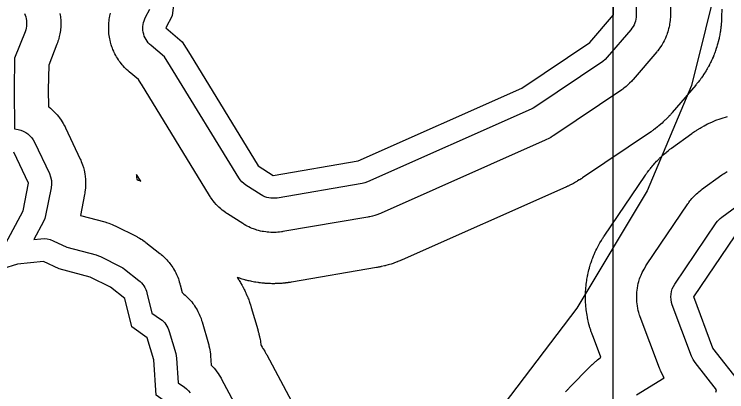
# Model space of a CAD drawing. Extents: x 1473865 to 1648260, y 639067 to 773536.
# Drawn here: x 1508582 to 1510919, y 647799 to 649038 of the extents above; entities that cross this region are included whole.
import ezdxf

# ---------------------------------------------------------------- set-up
doc = ezdxf.new("R2010")
doc.units = 0
for name, color, linetype in [('Exist Boundary Political City Limit New', 7, 'Continuous'), ('Exist Hydrographic Buffer Line', 7, 'Continuous'), ('Exist Hydrographic Lake Shore', 7, 'Continuous'), ('Map Preparation Boundary City Limit Buffer Line', 7, 'Continuous'), ('Map Preparation Inset Cut Line', 7, 'Continuous')]:
    doc.layers.add(name, color=color, linetype=linetype)

msp = doc.modelspace()

# ---------------------------------------------------------------- linework, layer by layer
at = {"layer": 'Exist Boundary Political City Limit New'}
msp.add_lwpolyline([(1510894.9, 649175.1), (1510802.6, 648803.8), (1510657.5, 648458.1), (1510426.5, 648073.9), (1510057.1, 647587.4), (1509813, 647318.5), (1509694.2, 647152), (1509582.1, 646927.9), (1509555.8, 646838.3), (1509497.9, 646493.1), (1509517.8, 646064.1), (1509570.5, 645718.4), (1509728.9, 645212.7)], dxfattribs=at)
at = {"layer": 'Exist Hydrographic Buffer Line'}
for points in [[(1510624.5, 649226.3), (1510621.9, 649034.7), (1510621.5, 649028.2), (1510620.6, 649021.8), (1510619.1, 649015.5), (1510617.1, 649009.3), (1510614.5, 649003.4), (1510611.5, 648997.6), (1510607.9, 648992.2), (1510604, 648987.1), (1510527, 648896.7), (1510519.8, 648889.4), (1510511.8, 648883.2), (1510289, 648733), (1510283.4, 648729.5), (1510277.5, 648726.6), (1509740.5, 648488), (1509731.8, 648484.7), (1509722.7, 648482.6), (1509444.6, 648434.9), (1509437.8, 648434.1), (1509430.9, 648433.9), (1509424, 648434.3), (1509417.1, 648435.3), (1509410.4, 648437), (1509403.9, 648439.3), (1509397.6, 648442.2), (1509391.7, 648445.6), (1509342.1, 648477.2), (1509335.2, 648482.2), (1509328.9, 648487.9), (1509323.2, 648494.3), (1509318.4, 648501.3), (1509094.8, 648866.4), (1509094.6, 648866.7), (1509094.5, 648866.9), (1509075.6, 648898.2), (1509031.1, 648935.3), (1509026.3, 648939.6), (1509021.9, 648944.4), (1509018, 648949.4), (1509014.5, 648954.8), (1509011.5, 648960.5), (1509008.9, 648966.4), (1509006.9, 648972.5), (1509005.4, 648978.7), (1509004.5, 648985.1), (1509004.1, 648991.5), (1509004.2, 648997.9), (1509004.9, 649004.3), (1509006.2, 649010.6), (1509007.9, 649016.7), (1509010.2, 649022.7), (1509013, 649028.5), (1509027.3, 649055)], [(1510736.1, 649192.6), (1510733.8, 649033.1), (1510733.8, 649030.7), (1510733.7, 649028.3), (1510733.3, 649021.8), (1510732.9, 649017), (1510732.3, 649012.2), (1510731.4, 649005.8), (1510730.6, 649001), (1510729.6, 648996.2), (1510728.1, 648989.9), (1510726.9, 648985.2), (1510725.5, 648980.6), (1510723.5, 648974.5), (1510721.9, 648969.9), (1510720.1, 648965.4), (1510717.5, 648959.4), (1510715.5, 648955), (1510713.4, 648950.7), (1510710.3, 648945), (1510708, 648940.8), (1510705.4, 648936.6), (1510701.9, 648931.2), (1510699.1, 648927.2), (1510696.3, 648923.3), (1510692.3, 648918.2), (1510690.8, 648916.3), (1510689.2, 648914.5), (1510612.2, 648824.1), (1510609.7, 648821.2), (1510607.1, 648818.5), (1510600, 648811.2), (1510594.5, 648805.9), (1510588.6, 648801), (1510580.6, 648794.8), (1510577.5, 648792.5), (1510574.4, 648790.3), (1510351.6, 648640.1), (1510349.6, 648638.8), (1510347.5, 648637.5), (1510341.9, 648634), (1510337.7, 648631.6), (1510333.3, 648629.3), (1510327.5, 648626.4), (1510325.3, 648625.3), (1510323, 648624.3), (1509786, 648385.6), (1509782.8, 648384.3), (1509779.6, 648383), (1509770.8, 648379.8), (1509764.2, 648377.6), (1509757.5, 648375.7), (1509748.5, 648373.6), (1509745.1, 648372.9), (1509741.6, 648372.2), (1509463.5, 648324.6), (1509461, 648324.2), (1509458.4, 648323.8), (1509451.6, 648323), (1509446.4, 648322.4), (1509441.3, 648322.2), (1509434.4, 648321.9), (1509429.2, 648321.9), (1509424.1, 648322.1), (1509417.2, 648322.5), (1509412, 648322.9), (1509406.9, 648323.6), (1509400.1, 648324.6), (1509395, 648325.6), (1509390, 648326.7), (1509383.3, 648328.4), (1509378.3, 648329.7), (1509373.4, 648331.3), (1509366.9, 648333.6), (1509362.1, 648335.4), (1509357.3, 648337.4), (1509351.1, 648340.3), (1509346.4, 648342.6), (1509341.9, 648345), (1509335.9, 648348.5), (1509333.7, 648349.8), (1509331.5, 648351.1), (1509281.9, 648382.7), (1509279.2, 648384.5), (1509276.6, 648386.3), (1509269.7, 648391.3), (1509264.7, 648395.1), (1509259.9, 648399.3), (1509253.6, 648405), (1509249, 648409.4), (1509244.6, 648414.1), (1509239, 648420.5), (1509235, 648425.4), (1509231.2, 648430.5), (1509226.4, 648437.5), (1509224.6, 648440.1), (1509222.9, 648442.8), (1508999.3, 648808), (1508999.2, 648808), (1508999.2, 648808.1), (1508999, 648808.4), (1508998.9, 648808.5), (1508998.8, 648808.7), (1508998.7, 648808.9), (1508998.6, 648809), (1508998.6, 648809.1), (1508989.5, 648824.2), (1508959.4, 648849.3), (1508957.5, 648850.8), (1508955.7, 648852.4), (1508951, 648856.8), (1508947.5, 648860), (1508944.2, 648863.5), (1508939.8, 648868.2), (1508936.6, 648871.8), (1508933.6, 648875.5), (1508929.7, 648880.6), (1508926.8, 648884.4), (1508924.1, 648888.4), (1508920.6, 648893.8), (1508918.1, 648897.8), (1508915.7, 648902), (1508912.7, 648907.7), (1508910.5, 648912), (1508908.5, 648916.3), (1508906, 648922.2), (1508904.2, 648926.7), (1508902.6, 648931.2), (1508900.6, 648937.3), (1508899.2, 648941.9), (1508898, 648946.5), (1508896.5, 648952.7), (1508895.5, 648957.4), (1508894.7, 648962.2), (1508893.7, 648968.5), (1508893.1, 648973.3), (1508892.7, 648978), (1508892.3, 648984.4), (1508892.1, 648989.2), (1508892.1, 648994), (1508892.3, 649000.5), (1508892.5, 649005.2), (1508892.9, 649010), (1508893.6, 649016.4), (1508894.2, 649021.2), (1508895, 649025.9), (1508896.3, 649032.2), (1508897.3, 649036.9), (1508898.5, 649041.5)], [(1510902.2, 649054.5), (1510901.8, 649030.8), (1510901.8, 649029.9), (1510901.8, 649028.9), (1510901.7, 649026.5), (1510901.7, 649024.7), (1510901.6, 649022.9), (1510901.5, 649020.5), (1510901.4, 649019.6), (1510901.4, 649018.7), (1510901, 649012.2), (1510900.9, 649010.4), (1510900.8, 649008.6), (1510900.4, 649003.7), (1510900.1, 649000.1), (1510899.7, 648996.5), (1510899.1, 648991.7), (1510898.9, 648989.9), (1510898.6, 648988.1), (1510897.7, 648981.7), (1510897.4, 648979.9), (1510897.1, 648978.1), (1510896.3, 648973.3), (1510895.7, 648969.8), (1510895, 648966.2), (1510894, 648961.5), (1510893.6, 648959.7), (1510893.2, 648957.9), (1510891.7, 648951.6), (1510891.3, 648949.8), (1510890.8, 648948.1), (1510889.6, 648943.4), (1510888.7, 648939.9), (1510887.7, 648936.4), (1510886.3, 648931.8), (1510885.7, 648930), (1510885.2, 648928.3), (1510883.1, 648922.2), (1510882.6, 648920.4), (1510882, 648918.7), (1510880.4, 648914.1), (1510879.1, 648910.7), (1510877.8, 648907.3), (1510876, 648902.9), (1510875.3, 648901.2), (1510874.6, 648899.5), (1510872.1, 648893.5), (1510871.4, 648891.9), (1510870.6, 648890.2), (1510868.6, 648885.8), (1510867.1, 648882.5), (1510865.5, 648879.3), (1510863.3, 648874.9), (1510862.5, 648873.3), (1510861.6, 648871.7), (1510858.6, 648866), (1510857.7, 648864.4), (1510856.8, 648862.8), (1510854.5, 648858.6), (1510852.7, 648855.4), (1510850.8, 648852.3), (1510848.2, 648848.2), (1510847.3, 648846.7), (1510846.3, 648845.1), (1510842.8, 648839.7), (1510841.8, 648838.2), (1510840.8, 648836.7), (1510838, 648832.7), (1510836, 648829.7), (1510833.8, 648826.8), (1510830.9, 648822.9), (1510829.8, 648821.4), (1510828.7, 648820), (1510824.7, 648814.9), (1510824.2, 648814.2), (1510823.6, 648813.5), (1510822.1, 648811.6), (1510821, 648810.2), (1510819.8, 648808.8), (1510818.3, 648806.9), (1510817.7, 648806.2), (1510817.1, 648805.5), (1510740.1, 648715.1), (1510739.2, 648714), (1510738.2, 648713), (1510735.7, 648710.1), (1510733.8, 648708), (1510731.9, 648705.9), (1510729.2, 648703.1), (1510728.3, 648702.1), (1510727.3, 648701.1), (1510720.1, 648693.8), (1510718.1, 648691.7), (1510716.1, 648689.8), (1510710.6, 648684.5), (1510706.4, 648680.6), (1510702.1, 648676.9), (1510696.2, 648672), (1510694, 648670.2), (1510691.8, 648668.4), (1510683.7, 648662.2), (1510682.6, 648661.3), (1510681.5, 648660.4), (1510678.4, 648658.1), (1510676.1, 648656.4), (1510673.8, 648654.8), (1510670.7, 648652.6), (1510669.5, 648651.8), (1510668.3, 648651), (1510445.5, 648500.8), (1510444.8, 648500.3), (1510444, 648499.8), (1510442, 648498.4), (1510440.4, 648497.4), (1510438.9, 648496.5), (1510436.8, 648495.1), (1510436, 648494.7), (1510435.2, 648494.2), (1510429.6, 648490.8), (1510428.1, 648489.8), (1510426.5, 648488.9), (1510422.2, 648486.4), (1510419, 648484.6), (1510415.8, 648482.8), (1510411.5, 648480.6), (1510409.8, 648479.7), (1510408.2, 648478.9), (1510402.3, 648476), (1510401.5, 648475.6), (1510400.7, 648475.2), (1510398.5, 648474.1), (1510396.8, 648473.3), (1510395.1, 648472.5), (1510392.9, 648471.5), (1510392.1, 648471.1), (1510391.2, 648470.7), (1509854.2, 648232.1), (1509853, 648231.6), (1509851.8, 648231.1), (1509848.6, 648229.7), (1509846.2, 648228.7), (1509843.8, 648227.7), (1509840.5, 648226.5), (1509839.3, 648226), (1509838.1, 648225.6), (1509829.4, 648222.3), (1509826.9, 648221.4), (1509824.5, 648220.6), (1509817.9, 648218.3), (1509812.9, 648216.8), (1509807.9, 648215.3), (1509801.2, 648213.5), (1509798.7, 648212.9), (1509796.1, 648212.2), (1509787.1, 648210.1), (1509785.8, 648209.8), (1509784.5, 648209.5), (1509781.1, 648208.8), (1509778.6, 648208.2), (1509776, 648207.7), (1509772.6, 648207.1), (1509771.3, 648206.9), (1509770, 648206.6), (1509491.9, 648159), (1509490.9, 648158.8), (1509490, 648158.7), (1509487.4, 648158.2), (1509485.5, 648158), (1509483.6, 648157.7), (1509481.1, 648157.3), (1509480.1, 648157.2), (1509479.1, 648157.1), (1509472.3, 648156.2), (1509470.4, 648156), (1509468.5, 648155.8), (1509463.3, 648155.3), (1509459.5, 648154.9), (1509455.6, 648154.7), (1509450.5, 648154.4), (1509448.5, 648154.3), (1509446.6, 648154.2), (1509439.7, 648154), (1509437.8, 648154), (1509435.8, 648153.9), (1509430.7, 648153.9), (1509426.8, 648153.9), (1509422.9, 648154), (1509417.8, 648154.2), (1509415.8, 648154.3), (1509413.9, 648154.4), (1509407, 648154.8), (1509405.1, 648154.9), (1509403.2, 648155.1), (1509398, 648155.5), (1509394.2, 648155.9), (1509390.3, 648156.3), (1509385.2, 648157), (1509383.3, 648157.3), (1509381.4, 648157.6), (1509374.6, 648158.6), (1509372.7, 648158.9), (1509370.7, 648159.2), (1509365.7, 648160.1), (1509361.9, 648160.9), (1509358.1, 648161.7), (1509353.1, 648162.8), (1509351.2, 648163.2), (1509349.3, 648163.7), (1509342.6, 648165.4), (1509340.7, 648165.8), (1509338.8, 648166.3), (1509333.9, 648167.7), (1509330.2, 648168.8), (1509326.5, 648169.9), (1509321.6, 648171.5), (1509319.7, 648172.1), (1509317.9, 648172.8), (1509313.4, 648174.3), (1509314.3, 648173), (1509317.8, 648167.7), (1509318.7, 648166.2), (1509319.6, 648164.7), (1509322.1, 648160.7), (1509324, 648157.7), (1509325.7, 648154.6), (1509328.1, 648150.6), (1509328.9, 648149), (1509329.8, 648147.5), (1509332.8, 648141.9), (1509333.6, 648140.4), (1509334.4, 648138.8), (1509336.5, 648134.6), (1509338.1, 648131.4), (1509339.6, 648128.2), (1509341.6, 648124), (1509342.3, 648122.4), (1509343, 648120.8), (1509345.5, 648115), (1509346.2, 648113.3), (1509346.9, 648111.7), (1509348.7, 648107.4), (1509350, 648104.1), (1509351.2, 648100.8), (1509352.8, 648096.4), (1509353.4, 648094.7), (1509354, 648093), (1509356, 648087.1), (1509356.3, 648086.2), (1509356.6, 648085.4), (1509357.3, 648083.1), (1509357.8, 648081.5), (1509358.4, 648079.8), (1509359, 648077.5), (1509359.3, 648076.7), (1509359.5, 648075.8), (1509380.7, 648003.4), (1509381, 648002.3), (1509381.3, 648001.3), (1509382.1, 647998.3), (1509382.7, 647996.1), (1509383.2, 647993.9), (1509384, 647991), (1509384.2, 647989.9), (1509384.5, 647988.8), (1509386.3, 647980.9), (1509386.8, 647978.7), (1509387.3, 647976.5), (1509388.5, 647970.6), (1509389.4, 647966.1), (1509390.1, 647961.6), (1509391, 647955.6), (1509391.3, 647953.4), (1509391.6, 647951.5), (1509391.9, 647951.1), (1509395.4, 647945.7), (1509396.7, 647943.6), (1509398, 647941.6), (1509402.5, 647934.2), (1509403.1, 647933.1), (1509403.7, 647932.1), (1509405.4, 647929.3), (1509406.6, 647927.2), (1509407.8, 647925.1), (1509409.3, 647922.3), (1509409.9, 647921.2), (1509410.5, 647920.1), (1509491, 647769)], [(1508615.8, 649040.5), (1508618.2, 649034.8), (1508620.2, 649029), (1508621.7, 649023), (1508622.7, 649016.9), (1508623.1, 649010.8), (1508623.1, 649004.6), (1508622.6, 648998.4), (1508621.5, 648992.3), (1508620, 648986.4), (1508618, 648980.5), (1508583.7, 648893.6), (1508581.8, 648790.5), (1508583.6, 648661.6), (1508595.2, 648659.4), (1508603.8, 648657.3), (1508612.1, 648654.2), (1508619.9, 648650.1), (1508627.2, 648645.1), (1508633.9, 648639.2), (1508639.9, 648632.7), (1508645, 648625.4), (1508649.2, 648617.7), (1508697.5, 648515.1), (1508701.7, 648503.9), (1508704.1, 648492.2), (1508704.6, 648480.3), (1508703.2, 648468.5), (1508685.1, 648378), (1508682.2, 648367.6), (1508677.9, 648357.7), (1508646.8, 648298.9), (1508669.9, 648301.4), (1508680.1, 648301.8), (1508690.3, 648300.7), (1508700.3, 648298.4), (1508709.8, 648294.6), (1508754.9, 648273.4), (1508850.9, 648248), (1508858.2, 648245.7), (1508865.3, 648242.6), (1508931.6, 648209.4), (1508938.2, 648205.7), (1508944.4, 648201.3), (1508991.1, 648164.7), (1508995.8, 648160.7), (1509000.2, 648156.2), (1509004.2, 648151.4), (1509007.8, 648146.3), (1509011, 648140.9), (1509013.7, 648135.3), (1509015.9, 648129.5), (1509017.6, 648123.5), (1509033.7, 648057.7), (1509062, 648037.7), (1509067, 648033.9), (1509071.6, 648029.6), (1509075.9, 648025), (1509079.8, 648020), (1509083.2, 648014.7), (1509086.2, 648009.2), (1509088.7, 648003.4), (1509090.7, 647997.4), (1509111.9, 647925), (1509113.7, 647917.1), (1509114.7, 647909.1), (1509120.1, 647829), (1509140.7, 647814.3), (1509147.5, 647808.9), (1509153.5, 647802.7), (1509158.9, 647795.9)], [(1508732.3, 649040.8), (1508733.2, 649034.7), (1508733.9, 649030.2), (1508734.3, 649025.6), (1508734.8, 649019.4), (1508735.1, 649014.8), (1508735.1, 649010.2), (1508735.1, 649004), (1508735, 648999.4), (1508734.7, 648994.8), (1508734.1, 648988.7), (1508733.7, 648984.1), (1508733, 648979.5), (1508731.9, 648973.5), (1508731.1, 648968.9), (1508730, 648964.4), (1508728.5, 648958.5), (1508727.2, 648954), (1508725.8, 648949.6), (1508723.8, 648943.8), (1508723, 648941.6), (1508722.2, 648939.5), (1508695.3, 648871.3), (1508693.8, 648790.3), (1508694.6, 648734.5), (1508695.7, 648733.7), (1508700.9, 648729.5), (1508707.5, 648723.6), (1508712.4, 648719.2), (1508717, 648714.4), (1508722.9, 648707.8), (1508727.2, 648702.8), (1508731.2, 648697.5), (1508736.3, 648690.3), (1508740, 648684.8), (1508743.3, 648679), (1508747.6, 648671.3), (1508749.1, 648668.3), (1508750.6, 648665.4), (1508798.8, 648562.8), (1508800.7, 648558.7), (1508802.3, 648554.6), (1508806.5, 648543.4), (1508809.3, 648535), (1508811.4, 648526.3), (1508813.8, 648514.6), (1508815.3, 648505.8), (1508816, 648496.9), (1508816.5, 648485), (1508816.5, 648476.1), (1508815.8, 648467.2), (1508814.4, 648455.3), (1508813.8, 648450.9), (1508813, 648446.5), (1508799.2, 648377.6), (1508879.6, 648356.3), (1508882.3, 648355.5), (1508885.1, 648354.7), (1508892.4, 648352.3), (1508897.8, 648350.4), (1508903.1, 648348.3), (1508910.2, 648345.2), (1508912.8, 648344), (1508915.4, 648342.8), (1508981.7, 648309.6), (1508984.2, 648308.3), (1508986.7, 648306.9), (1508993.3, 648303.2), (1508998.1, 648300.3), (1509002.8, 648297.2), (1509009, 648292.8), (1509011.3, 648291.2), (1509013.5, 648289.4), (1509060.2, 648252.8), (1509062, 648251.4), (1509063.8, 648249.9), (1509068.5, 648245.8), (1509072, 648242.7), (1509075.4, 648239.5), (1509079.8, 648235), (1509083, 648231.7), (1509086.1, 648228.1), (1509090.1, 648223.4), (1509093, 648219.7), (1509095.7, 648216), (1509099.3, 648210.9), (1509101.9, 648207), (1509104.4, 648203), (1509107.6, 648197.6), (1509109.8, 648193.6), (1509111.9, 648189.4), (1509114.6, 648183.8), (1509116.6, 648179.5), (1509118.3, 648175.2), (1509120.5, 648169.4), (1509122.1, 648165), (1509123.5, 648160.5), (1509125.2, 648154.5), (1509125.9, 648152.3), (1509126.4, 648150), (1509132.6, 648124.7), (1509135.4, 648122.6), (1509139, 648119.6), (1509142.6, 648116.5), (1509147.2, 648112.3), (1509150.6, 648109), (1509153.9, 648105.6), (1509158.2, 648101), (1509161.3, 648097.5), (1509164.3, 648093.8), (1509168.1, 648088.8), (1509170.9, 648085.1), (1509173.6, 648081.2), (1509177, 648075.9), (1509179.5, 648071.9), (1509181.8, 648067.8), (1509184.8, 648062.3), (1509187, 648058.1), (1509188.9, 648053.8), (1509191.4, 648048), (1509193.2, 648043.7), (1509194.8, 648039.2), (1509196.9, 648033.3), (1509197.6, 648031), (1509198.3, 648028.8), (1509219.4, 647956.4), (1509220.2, 647953.5), (1509220.9, 647950.5), (1509222.8, 647942.7), (1509224, 647936.7), (1509224.9, 647930.7), (1509225.9, 647922.7), (1509226.2, 647919.7), (1509226.4, 647916.7), (1509228.5, 647886.2), (1509233.3, 647881.3), (1509237.7, 647876.6), (1509241.8, 647871.6), (1509247.2, 647864.8), (1509251, 647859.6), (1509254.5, 647854.1), (1509259, 647846.8), (1509260.7, 647844), (1509262.2, 647841.1), (1509342.7, 647690)], [(1510390, 647798.6), (1510391.5, 647800.3), (1510397, 647806.5), (1510397.7, 647807.4), (1510398.5, 647808.3), (1510400.6, 647810.5), (1510402.1, 647812.2), (1510403.7, 647813.9), (1510405.8, 647816.2), (1510406.6, 647817), (1510407.4, 647817.8), (1510466.4, 647878), (1510467.3, 647879), (1510468.3, 647879.9), (1510470.8, 647882.3), (1510472.6, 647884.2), (1510474.5, 647886), (1510477.1, 647888.3), (1510478.1, 647889.2), (1510479, 647890.1), (1510486, 647896.4), (1510487.9, 647898.1), (1510489.9, 647899.8), (1510495.2, 647904.3), (1510499.3, 647907.6), (1510503.4, 647910.8), (1510505.4, 647912.3), (1510477.9, 647985.9), (1510477.4, 647987.1), (1510477, 647988.2), (1510475.9, 647991.4), (1510475.1, 647993.7), (1510474.3, 647996.1), (1510473.2, 647999.3), (1510472.9, 648000.5), (1510472.5, 648001.7), (1510469.9, 648010.2), (1510469.1, 648012.6), (1510468.5, 648015), (1510466.7, 648021.4), (1510465.4, 648026.3), (1510464.3, 648031.2), (1510462.9, 648037.7), (1510462.4, 648040.2), (1510462, 648042.6), (1510460.4, 648051.4), (1510459.9, 648053.9), (1510459.5, 648056.3), (1510458.5, 648062.9), (1510457.9, 648067.9), (1510457.3, 648072.9), (1510456.7, 648079.5), (1510456.5, 648082), (1510456.4, 648084.5), (1510455.8, 648093.4), (1510455.7, 648095.9), (1510455.6, 648098.4), (1510455.4, 648105.1), (1510455.3, 648110.1), (1510455.4, 648115.1), (1510455.6, 648121.8), (1510455.7, 648124.3), (1510455.8, 648126.8), (1510456.3, 648135.7), (1510456.5, 648138.2), (1510456.7, 648140.7), (1510457.3, 648147.3), (1510457.8, 648152.3), (1510458.5, 648157.3), (1510459.4, 648163.9), (1510459.8, 648166.3), (1510460.2, 648168.8), (1510461.8, 648177.6), (1510462.3, 648180.1), (1510462.8, 648182.5), (1510464.2, 648189), (1510465.3, 648193.9), (1510466.5, 648198.8), (1510468.3, 648205.2), (1510469, 648207.6), (1510469.7, 648210), (1510472.3, 648218.6), (1510473, 648221), (1510473.8, 648223.3), (1510476, 648229.6), (1510477.6, 648234.4), (1510479.5, 648239), (1510482, 648245.2), (1510482.9, 648247.5), (1510483.9, 648249.8), (1510487.5, 648258), (1510488.6, 648260.3), (1510489.6, 648262.5), (1510492.5, 648268.6), (1510494.7, 648273), (1510497.1, 648277.5), (1510500.3, 648283.3), (1510501.6, 648285.5), (1510502.8, 648287.6), (1510507.4, 648295.3), (1510508, 648296.4), (1510508.7, 648297.5), (1510510.4, 648300.3), (1510511.7, 648302.4), (1510513.1, 648304.5), (1510514.9, 648307.3), (1510515.6, 648308.4), (1510516.3, 648309.4), (1510652.2, 648510.2), (1510652.7, 648511), (1510653.2, 648511.7), (1510654.6, 648513.7), (1510655.7, 648515.2), (1510656.7, 648516.7), (1510658.1, 648518.6), (1510658.7, 648519.4), (1510659.2, 648520.1), (1510663.1, 648525.3), (1510664.2, 648526.8), (1510665.3, 648528.2), (1510668.3, 648532.1), (1510670.5, 648534.9), (1510672.9, 648537.7), (1510676, 648541.4), (1510677.2, 648542.8), (1510678.4, 648544.2), (1510682.7, 648549.1), (1510683.9, 648550.4), (1510685.2, 648551.8), (1510688.5, 648555.3), (1510691, 648558), (1510693.5, 648560.6), (1510697, 648564), (1510698.3, 648565.3), (1510699.6, 648566.5), (1510704.3, 648571), (1510705.6, 648572.3), (1510707, 648573.5), (1510710.6, 648576.8), (1510713.3, 648579.2), (1510716.1, 648581.5), (1510719.8, 648584.6), (1510721.2, 648585.8), (1510722.6, 648586.9), (1510727.7, 648591), (1510728.4, 648591.6), (1510729.2, 648592.1), (1510731.1, 648593.6), (1510732.5, 648594.7), (1510734, 648595.8), (1510735.9, 648597.3), (1510736.7, 648597.8), (1510737.4, 648598.3), (1510803.8, 648646.6), (1510805.1, 648647.5), (1510806.4, 648648.5), (1510809.9, 648650.9), (1510812.6, 648652.8), (1510815.3, 648654.5), (1510818.9, 648656.8), (1510820.2, 648657.7), (1510821.6, 648658.6), (1510831.4, 648664.6), (1510834.2, 648666.3), (1510836.9, 648667.9), (1510844.4, 648672.1), (1510850.1, 648675.2), (1510855.9, 648678), (1510863.7, 648681.6), (1510866.6, 648683), (1510869.6, 648684.2), (1510880.2, 648688.7), (1510883.1, 648689.9), (1510886.1, 648691.1), (1510894.2, 648694.1), (1510900.3, 648696.3), (1510906.4, 648698.2), (1510914.7, 648700.6), (1510917.8, 648701.5), (1510920.9, 648702.3)], [(1510622.8, 647789.3), (1510713.9, 647844.7), (1510710.4, 647850.3), (1510706.5, 647857.9), (1510701.7, 647868.4), (1510699.9, 647872.3), (1510698.3, 647876.3), (1510635.2, 648044.8), (1510634.1, 648048), (1510633, 648051.1), (1510630.4, 648059.7), (1510628.6, 648066.1), (1510627.2, 648072.6), (1510625.7, 648081.4), (1510624.7, 648088), (1510624.1, 648094.7), (1510623.5, 648103.6), (1510623.3, 648110.3), (1510623.5, 648116.9), (1510624, 648125.9), (1510624.6, 648132.5), (1510625.6, 648139.1), (1510627.2, 648147.9), (1510628.6, 648154.4), (1510630.3, 648160.9), (1510632.9, 648169.4), (1510635.1, 648175.7), (1510637.6, 648181.9), (1510641.2, 648190.1), (1510644.1, 648196.1), (1510647.3, 648201.9), (1510651.9, 648209.6), (1510653.6, 648212.5), (1510655.4, 648215.2), (1510791.3, 648416.1), (1510792.7, 648418), (1510794.1, 648420), (1510798, 648425.2), (1510801, 648429.1), (1510804.1, 648432.8), (1510808.5, 648437.7), (1510811.8, 648441.2), (1510815.2, 648444.6), (1510819.9, 648449.1), (1510823.5, 648452.4), (1510827.3, 648455.5), (1510832.3, 648459.5), (1510834.3, 648461), (1510836.2, 648462.5), (1510902.6, 648510.7), (1510906.1, 648513.2), (1510909.7, 648515.5), (1510919.5, 648521.6)], [(1510883.2, 647798.5), (1510884.9, 647805.9), (1510814.5, 647895.6), (1510808.1, 647905.2), (1510803.2, 647915.6), (1510740.1, 648084.1), (1510737.4, 648092.7), (1510735.8, 648101.5), (1510735.3, 648110.4), (1510735.8, 648119.3), (1510737.4, 648128.1), (1510740, 648136.6), (1510743.6, 648144.8), (1510748.2, 648152.5), (1510884.1, 648353.3), (1510888, 648358.5), (1510892.3, 648363.4), (1510897, 648367.8), (1510902.1, 648371.9), (1510968.4, 648420.2)]]:
    msp.add_lwpolyline(points, dxfattribs=at)
msp.add_lwpolyline([(1508997.2, 648489.7), (1508983.3, 648512.4), (1508983.4, 648510.6), (1508983.7, 648507.2), (1508983.8, 648503.9), (1508984.2, 648496.1), (1508986, 648495.2), (1508988.6, 648494), (1508989.5, 648493.5), (1508990.5, 648493)], close=True, dxfattribs=at)
at = {"layer": 'Exist Hydrographic Lake Shore'}
for points in [[(1509108.5, 649105.5), (1509100.2, 649032.2), (1509079.1, 648992.9), (1509133.4, 648947.7), (1509158.7, 648905.6), (1509382.4, 648540.5), (1509431.9, 648508.9), (1509710.1, 648556.5), (1510247.1, 648795.2), (1510469.9, 648945.3), (1510546.9, 649035.7), (1510549.8, 649248.8)], [(1508554.2, 648284.1), (1508611.5, 648392.7), (1508629.6, 648483.2), (1508581.4, 648585.7)], [(1510966.2, 647823.8), (1510873.5, 647941.9), (1510810.3, 648110.4), (1510946.2, 648311.2)], [(1508523.6, 646786.5), (1508616.1, 646698.8), (1509076.5, 646731.4), (1509189.2, 646864.1), (1509191.7, 646994.3), (1509324.3, 647147.1), (1509336.8, 647262.3), (1509301.8, 647322.4), (1509241.7, 647420.1), (1509177.7, 647602.1), (1509097.2, 647753.2), (1509047.7, 647788.5), (1509039.9, 647904), (1509018.7, 647976.4), (1508967.5, 648012.6), (1508944.8, 648105.7), (1508898.1, 648142.3), (1508831.7, 648175.5), (1508729.2, 648202.7), (1508677.9, 648226.8), (1508593.4, 648217.7), (1508543.5, 648202.4)]]:
    msp.add_lwpolyline(points, dxfattribs=at)
at = {"layer": 'Map Preparation Boundary City Limit Buffer Line'}
msp.add_lwpolyline([(1510894.9, 649175.1), (1510802.6, 648803.8), (1510657.5, 648458.1), (1510426.5, 648073.9), (1510057.1, 647587.4), (1509813, 647318.5), (1509694.2, 647152), (1509582.1, 646927.9), (1509555.8, 646838.3), (1509497.9, 646493.1), (1509517.8, 646064.1), (1509570.5, 645718.4), (1509728.9, 645212.7)], dxfattribs=at)
at = {"layer": 'Map Preparation Inset Cut Line'}
msp.add_lwpolyline([(1500603.9, 656021.6), (1510544.7, 656021.6), (1510544.7, 642848.3), (1500603.9, 642848.3)], close=True, dxfattribs=at)

doc.saveas('drawing.dxf')
